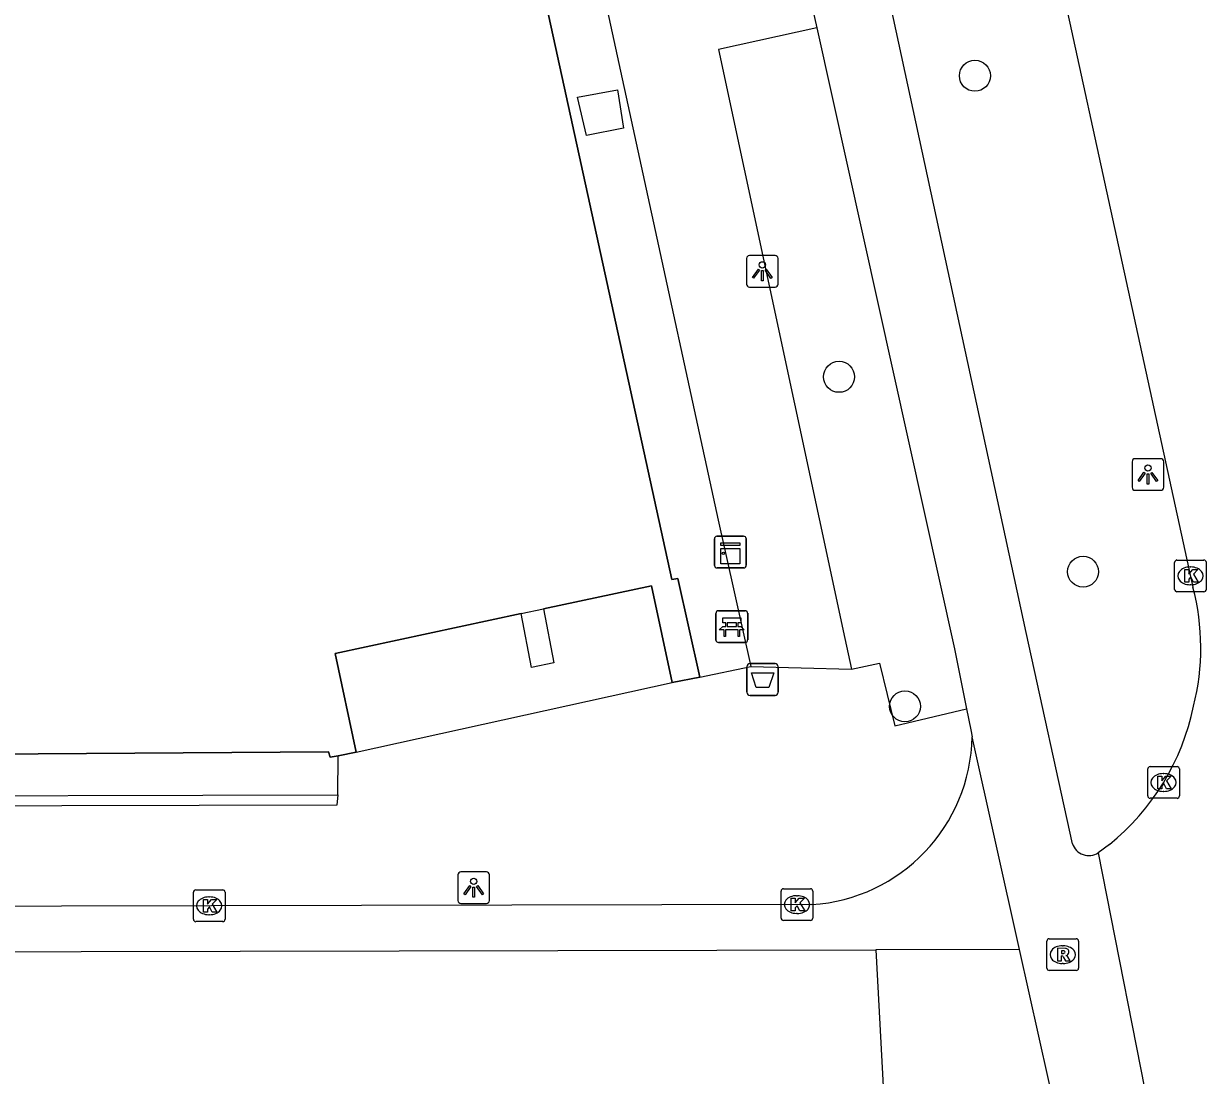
# Model space of a CAD drawing. Extents: x 160037 to 160839, y 385326 to 386441.
# Drawn here: x 160760.94 to 160798.26, y 385517.96 to 385551.15 of the extents above; entities that cross this region are included whole.
import ezdxf

# ---------------------------------------------------------------- set-up
doc = ezdxf.new("R2010")
doc.units = 0
for name, color, linetype in [('IMGEO_Afvalbak', 7, 'Continuous'), ('IMGEO_Bank', 7, 'Continuous'), ('IMGEO_Boom', 7, 'Continuous'), ('IMGEO_Fietspad_gesloten', 7, 'Continuous'), ('IMGEO_Groenvoorziening', 7, 'Continuous'), ('IMGEO_Kast', 7, 'Continuous'), ('IMGEO_Kolk', 7, 'Continuous'), ('IMGEO_Lichtpunt', 7, 'Continuous'), ('IMGEO_Muur', 7, 'Continuous'), ('IMGEO_Rijbaan_lokaal_gesloten', 7, 'Continuous'), ('IMGEO_Rijbaan_lokaal_open', 7, 'Continuous'), ('IMGEO_Rioolput', 7, 'Continuous'), ('IMGEO_Voetpad_open', 7, 'Continuous')]:
    doc.layers.add(name, color=color, linetype=linetype)

msp = doc.modelspace()

# ---------------------------------------------------------------- linework, layer by layer
at = {"layer": 'IMGEO_Afvalbak'}
for p, q in [((160783.761, 385530.049), (160783.761, 385530.849)), ((160783.761, 385530.849), (160783.761, 385530.049)), ((160783.861, 385530.949), (160784.651, 385530.949)), ((160784.651, 385530.949), (160783.861, 385530.949)), ((160784.751, 385530.849), (160784.751, 385530.049)), ((160784.751, 385530.049), (160784.751, 385530.849)), ((160784.651, 385529.949), (160783.861, 385529.949)), ((160783.861, 385529.949), (160784.651, 385529.949))]:
    msp.add_line(p, q, dxfattribs=at)
msp.add_lwpolyline([(160783.904, 385530.663), (160784.608, 385530.663), (160784.459, 385530.193), (160784.053, 385530.193), (160783.904, 385530.663)], dxfattribs=at)
for centre, start, end in [((160783.861, 385530.849), 90, 180), ((160783.861, 385530.849), 90, 180), ((160784.651, 385530.849), 0, 90), ((160784.651, 385530.849), 360, 90), ((160783.861, 385530.049), 180, 270), ((160783.861, 385530.049), 180, 270), ((160784.651, 385530.049), 270, 0), ((160784.651, 385530.049), 270, 0)]:
    msp.add_arc(centre, 0.1, start, end, dxfattribs=at)
at = {"layer": 'IMGEO_Bank'}
for p, q in [((160782.861, 385532.619), (160783.702, 385532.619)), ((160783.702, 385532.619), (160782.861, 385532.619)), ((160782.786, 385531.694), (160782.786, 385532.535)), ((160782.786, 385532.535), (160782.786, 385531.694)), ((160783.095, 385532.125), (160783.095, 385532.231)), ((160783.139, 385532.231), (160783.139, 385532.125)), ((160783.427, 385532.237), (160783.145, 385532.237)), ((160783.433, 385532.125), (160783.433, 385532.231)), ((160783.477, 385532.231), (160783.477, 385532.125)), ((160783.786, 385532.544), (160783.786, 385531.703)), ((160783.786, 385531.703), (160783.786, 385532.544)), ((160783.483, 385532.017), (160783.09, 385532.017)), ((160783.145, 385532.119), (160783.427, 385532.119)), ((160783.711, 385531.619), (160782.87, 385531.619)), ((160782.87, 385531.619), (160783.711, 385531.619))]:
    msp.add_line(p, q, dxfattribs=at)
for points in [[(160783.089, 385532.237), (160783.003, 385532.237), (160783.003, 385532.398), (160783.566, 385532.398), (160783.566, 385532.237), (160783.483, 385532.237)], [(160783.033, 385532.017), (160782.891, 385532.017), (160783.003, 385532.119), (160783.089, 385532.119)], [(160783.083, 385532.01), (160783.083, 385531.803), (160783.04, 385531.803), (160783.04, 385532.01)], [(160783.483, 385532.119), (160783.566, 385532.119), (160783.678, 385532.017), (160783.539, 385532.017)], [(160783.533, 385532.01), (160783.533, 385531.803), (160783.489, 385531.803), (160783.489, 385532.01)]]:
    msp.add_lwpolyline(points, dxfattribs=at)
for centre, radius, start, end in [((160782.864, 385532.541), 0.0779, 92.4484, 184.2845), ((160782.864, 385532.541), 0.0779, 92.4484, 184.2845), ((160783.708, 385532.541), 0.0779, 2.4484, 94.2845), ((160783.708, 385532.541), 0.0779, 2.4484, 94.2845), ((160783.088, 385532.23), 0.00671, 2.8957, 87.1043), ((160783.145, 385532.23), 0.00671, 92.8957, 177.1043), ((160783.427, 385532.23), 0.00671, 2.8957, 87.1043), ((160783.484, 385532.23), 0.00671, 92.8957, 177.1043), ((160783.033, 385532.01), 0.00671, 2.8957, 87.1043), ((160783.09, 385532.01), 0.00671, 92.8957, 177.1043), ((160783.088, 385532.126), 0.00671, 272.8957, 357.1043), ((160783.145, 385532.126), 0.00671, 182.8957, 267.1043), ((160783.427, 385532.126), 0.00671, 272.8957, 357.1043), ((160783.484, 385532.126), 0.00671, 182.8957, 267.1043), ((160783.482, 385532.01), 0.00671, 2.8957, 87.1043), ((160783.539, 385532.01), 0.00671, 92.8957, 177.1043), ((160782.864, 385531.697), 0.0779, 182.4484, 274.2845), ((160782.864, 385531.697), 0.0779, 182.4484, 274.2845), ((160783.708, 385531.697), 0.0779, 272.4484, 4.2845), ((160783.708, 385531.697), 0.0779, 272.4484, 4.2845)]:
    msp.add_arc(centre, radius, start, end, dxfattribs=at)
at = {"layer": 'IMGEO_Boom'}
for centre in [(160790.957, 385549.502), (160786.669, 385540.001), (160794.37, 385533.851), (160788.751, 385529.602)]:
    msp.add_circle(centre, 0.489, dxfattribs=at)
at = {"layer": 'IMGEO_Fietspad_gesloten'}
for points in [[(160794.035, 385525.267), (160792.58, 385531.931), (160783.26, 385575.025), (160779.774, 385590.533), (160778.646, 385595.661)], [(160785.443, 385553.359), (160785.967, 385551.016)], [(160785.967, 385551.016), (160790.313, 385531.418), (160790.694, 385529.524)], [(160790.694, 385529.524), (160790.828, 385528.857), (160790.871, 385528.643)], [(160792.368, 385521.932), (160790.871, 385528.643)], [(160785.816, 385523.345), (160733.704, 385523.229), (160732.655, 385523.248)]]:
    msp.add_lwpolyline(points, dxfattribs=at)
for centre, radius, start, end in [((160785.461, 385528.744), 5.411, 273.7586, 358.9305), ((160794.555, 385525.438), 0.548, 198.213, 302.6574)]:
    msp.add_arc(centre, radius, start, end, dxfattribs=at)
at = {"layer": 'IMGEO_Groenvoorziening'}
msp.add_lwpolyline([(160778.413, 385548.823), (160779.683, 385549.054), (160779.864, 385547.846), (160778.696, 385547.616), (160778.413, 385548.823)], dxfattribs=at)
at = {"layer": 'IMGEO_Kast'}
for p, q in [((160782.739, 385534.045), (160782.739, 385534.886)), ((160782.739, 385534.886), (160782.739, 385534.045)), ((160782.814, 385534.97), (160783.655, 385534.97)), ((160783.655, 385534.97), (160782.814, 385534.97)), ((160783.739, 385534.895), (160783.739, 385534.054)), ((160783.739, 385534.054), (160783.739, 385534.895)), ((160783.664, 385533.97), (160782.823, 385533.97)), ((160782.823, 385533.97), (160783.664, 385533.97))]:
    msp.add_line(p, q, dxfattribs=at)
for points in [[(160782.934, 385534.76), (160783.534, 385534.76), (160783.534, 385534.675), (160782.934, 385534.675), (160782.934, 385534.76)], [(160782.934, 385534.585), (160783.534, 385534.585), (160783.534, 385534.096), (160782.934, 385534.096), (160782.934, 385534.585)]]:
    msp.add_lwpolyline(points, dxfattribs=at)
msp.add_circle((160783.018, 385534.434), 0.0377, dxfattribs=at)
for centre, start, end in [((160782.817, 385534.892), 92.4484, 184.2845), ((160782.817, 385534.892), 92.4484, 184.2845), ((160783.661, 385534.892), 2.4484, 94.2845), ((160783.661, 385534.892), 2.4484, 94.2845), ((160783.661, 385534.048), 272.4484, 4.2845), ((160783.661, 385534.048), 272.4484, 4.2845), ((160782.817, 385534.048), 182.4484, 274.2845), ((160782.817, 385534.048), 182.4484, 274.2845)]:
    msp.add_arc(centre, 0.0779, start, end, dxfattribs=at)
at = {"layer": 'IMGEO_Kolk'}
for p, q in [((160797.26, 385533.294), (160797.26, 385534.146)), ((160797.335, 385534.22), (160798.187, 385534.22)), ((160798.261, 385534.146), (160798.261, 385533.294)), ((160797.748, 385534), (160797.773, 385534)), ((160797.771, 385533.44), (160797.746, 385533.44)), ((160798.187, 385533.22), (160797.335, 385533.22)), ((160796.41, 385526.773), (160796.41, 385527.625)), ((160796.485, 385527.699), (160797.337, 385527.699)), ((160796.898, 385527.479), (160796.923, 385527.479)), ((160797.411, 385527.625), (160797.411, 385526.773)), ((160797.337, 385526.699), (160796.485, 385526.699)), ((160796.921, 385526.919), (160796.896, 385526.919)), ((160766.293, 385522.881), (160766.293, 385523.733)), ((160766.368, 385523.807), (160767.22, 385523.807)), ((160767.294, 385523.733), (160767.294, 385522.881)), ((160784.841, 385522.921), (160784.841, 385523.773)), ((160784.916, 385523.847), (160785.768, 385523.847)), ((160785.329, 385523.627), (160785.354, 385523.627)), ((160785.842, 385523.773), (160785.842, 385522.921)), ((160766.781, 385523.587), (160766.806, 385523.587)), ((160766.804, 385523.027), (160766.779, 385523.027)), ((160785.352, 385523.067), (160785.327, 385523.067)), ((160767.22, 385522.807), (160766.368, 385522.807)), ((160785.768, 385522.847), (160784.916, 385522.847))]:
    msp.add_line(p, q, dxfattribs=at)
for points in [[(160797.26, 385533.294), (160797.26, 385534.146)], [(160797.335, 385534.22), (160798.187, 385534.22)], [(160798.261, 385534.146), (160798.261, 385533.294)], [(160797.581, 385533.92), (160797.704, 385533.92), (160797.704, 385533.769), (160797.834, 385533.92), (160797.998, 385533.92), (160797.852, 385533.769), (160798.005, 385533.52), (160797.853, 385533.52), (160797.768, 385533.684), (160797.704, 385533.617), (160797.704, 385533.52), (160797.581, 385533.52), (160797.581, 385533.92)], [(160798.187, 385533.22), (160797.335, 385533.22)], [(160796.41, 385526.773), (160796.41, 385527.625)], [(160796.485, 385527.699), (160797.337, 385527.699)], [(160796.731, 385527.399), (160796.854, 385527.399), (160796.854, 385527.248), (160796.984, 385527.399), (160797.148, 385527.399), (160797.002, 385527.248), (160797.155, 385526.999), (160797.003, 385526.999), (160796.918, 385527.163), (160796.854, 385527.096), (160796.854, 385526.999), (160796.731, 385526.999), (160796.731, 385527.399)], [(160797.411, 385527.625), (160797.411, 385526.773)], [(160797.337, 385526.699), (160796.485, 385526.699)], [(160766.293, 385522.881), (160766.293, 385523.733)], [(160766.368, 385523.807), (160767.22, 385523.807)], [(160767.294, 385523.733), (160767.294, 385522.881)], [(160784.841, 385522.921), (160784.841, 385523.773)], [(160784.916, 385523.847), (160785.768, 385523.847)], [(160785.842, 385523.773), (160785.842, 385522.921)], [(160766.614, 385523.507), (160766.737, 385523.507), (160766.737, 385523.356), (160766.867, 385523.507), (160767.031, 385523.507), (160766.885, 385523.356), (160767.038, 385523.107), (160766.886, 385523.107), (160766.801, 385523.271), (160766.737, 385523.204), (160766.737, 385523.107), (160766.614, 385523.107), (160766.614, 385523.507)], [(160785.162, 385523.547), (160785.285, 385523.547), (160785.285, 385523.396), (160785.415, 385523.547), (160785.579, 385523.547), (160785.433, 385523.396), (160785.586, 385523.147), (160785.434, 385523.147), (160785.349, 385523.311), (160785.285, 385523.244), (160785.285, 385523.147), (160785.162, 385523.147), (160785.162, 385523.547)], [(160767.22, 385522.807), (160766.368, 385522.807)], [(160785.768, 385522.847), (160784.916, 385522.847)]]:
    msp.add_lwpolyline(points, dxfattribs=at)
for centre, start, end in [((160797.337, 385534.144), 91.552, 178.448), ((160797.337, 385534.144), 91.552, 178.448), ((160798.185, 385534.144), 1.552, 88.448), ((160798.185, 385534.144), 1.552, 88.448), ((160797.337, 385533.296), 181.552, 268.448), ((160797.337, 385533.296), 181.552, 268.448), ((160798.185, 385533.296), 271.552, 358.448), ((160798.185, 385533.296), 271.552, 358.448), ((160796.487, 385527.623), 91.552, 178.448), ((160796.487, 385527.623), 91.552, 178.448), ((160797.335, 385527.623), 1.552, 88.448), ((160797.335, 385527.623), 1.552, 88.448), ((160796.487, 385526.775), 181.552, 268.448), ((160796.487, 385526.775), 181.552, 268.448), ((160797.335, 385526.775), 271.552, 358.448), ((160797.335, 385526.775), 271.552, 358.448), ((160766.37, 385523.731), 91.552, 178.448), ((160766.37, 385523.731), 91.552, 178.448), ((160767.218, 385523.731), 1.552, 88.448), ((160767.218, 385523.731), 1.552, 88.448), ((160784.918, 385523.771), 91.552, 178.448), ((160784.918, 385523.771), 91.552, 178.448), ((160785.766, 385523.771), 1.552, 88.448), ((160785.766, 385523.771), 1.552, 88.448), ((160766.37, 385522.883), 181.552, 268.448), ((160766.37, 385522.883), 181.552, 268.448), ((160767.218, 385522.883), 271.552, 358.448), ((160767.218, 385522.883), 271.552, 358.448), ((160784.918, 385522.923), 181.552, 268.448), ((160784.918, 385522.923), 181.552, 268.448), ((160785.766, 385522.923), 271.552, 358.448), ((160785.766, 385522.923), 271.552, 358.448)]:
    msp.add_arc(centre, 0.0765, start, end, dxfattribs=at)
for centre, major_axis, ratio, start_param, end_param in [((160797.747, 385533.72), (-0.387, 0.002), 0.722429, 4.712389, 7.853982), ((160797.772, 385533.72), (-0.39, 0.002), 0.717154, 1.570796, 4.712389), ((160796.897, 385527.199), (-0.387, 0.002), 0.722429, 4.712389, 7.853982), ((160796.922, 385527.199), (-0.39, 0.002), 0.717154, 1.570796, 4.712389), ((160785.328, 385523.347), (-0.387, 0.002), 0.722429, 4.712389, 7.853982), ((160785.353, 385523.347), (-0.39, 0.002), 0.717154, 1.570796, 4.712389), ((160766.78, 385523.307), (-0.387, 0.002), 0.722429, 4.712389, 7.853982), ((160766.805, 385523.307), (-0.39, 0.002), 0.717154, 1.570796, 4.712389)]:
    msp.add_ellipse(centre, major_axis=major_axis, ratio=ratio, start_param=start_param, end_param=end_param, dxfattribs=at)
at = {"layer": 'IMGEO_Lichtpunt'}
for p, q in [((160784.651, 385543.831), (160783.843, 385543.831)), ((160784.651, 385543.831), (160783.843, 385543.831)), ((160783.749, 385543.736), (160783.749, 385542.929)), ((160783.749, 385543.736), (160783.749, 385542.929)), ((160784.745, 385542.929), (160784.745, 385543.736)), ((160784.745, 385542.929), (160784.745, 385543.736)), ((160783.843, 385542.835), (160784.651, 385542.835)), ((160783.843, 385542.835), (160784.651, 385542.835)), ((160796.821, 385537.418), (160796.013, 385537.418)), ((160796.821, 385537.418), (160796.013, 385537.418)), ((160795.919, 385537.323), (160795.919, 385536.516)), ((160795.919, 385537.323), (160795.919, 385536.516)), ((160796.915, 385536.516), (160796.915, 385537.323)), ((160796.915, 385536.516), (160796.915, 385537.323)), ((160796.013, 385536.422), (160796.821, 385536.422)), ((160796.013, 385536.422), (160796.821, 385536.422)), ((160775.543, 385524.376), (160774.735, 385524.376)), ((160775.543, 385524.376), (160774.735, 385524.376)), ((160774.641, 385524.281), (160774.641, 385523.474)), ((160774.641, 385524.281), (160774.641, 385523.474)), ((160775.637, 385523.474), (160775.637, 385524.281)), ((160775.637, 385523.474), (160775.637, 385524.281)), ((160774.735, 385523.38), (160775.543, 385523.38)), ((160774.735, 385523.38), (160775.543, 385523.38))]:
    msp.add_line(p, q, dxfattribs=at)
for points in [[(160784.123, 385543.4), (160784.162, 385543.372), (160783.974, 385543.11), (160783.936, 385543.137), (160784.123, 385543.4)], [(160784.335, 385543.372), (160784.373, 385543.399), (160784.56, 385543.137), (160784.521, 385543.109), (160784.335, 385543.372)], [(160784.225, 385543.352), (160784.272, 385543.352), (160784.272, 385543.03), (160784.225, 385543.03), (160784.225, 385543.352)], [(160796.293, 385536.987), (160796.332, 385536.959), (160796.144, 385536.697), (160796.106, 385536.724), (160796.293, 385536.987)], [(160796.395, 385536.939), (160796.442, 385536.939), (160796.442, 385536.617), (160796.395, 385536.617), (160796.395, 385536.939)], [(160796.505, 385536.959), (160796.543, 385536.986), (160796.73, 385536.724), (160796.691, 385536.696), (160796.505, 385536.959)], [(160775.015, 385523.945), (160775.054, 385523.917), (160774.866, 385523.655), (160774.828, 385523.682), (160775.015, 385523.945)], [(160775.117, 385523.897), (160775.164, 385523.897), (160775.164, 385523.575), (160775.117, 385523.575), (160775.117, 385523.897)], [(160775.227, 385523.917), (160775.265, 385523.944), (160775.452, 385523.682), (160775.413, 385523.654), (160775.227, 385523.917)]]:
    msp.add_lwpolyline(points, dxfattribs=at)
for centre in [(160784.248, 385543.534), (160796.418, 385537.121), (160775.14, 385524.079)]:
    msp.add_circle(centre, 0.0994, dxfattribs=at)
for centre, start, end in [((160783.843, 385543.736), 90, 180), ((160783.843, 385543.736), 90, 180), ((160784.651, 385543.736), 0, 90), ((160784.651, 385543.736), 0, 90), ((160783.843, 385542.929), 180, 270), ((160783.843, 385542.929), 180, 270), ((160784.651, 385542.929), 270, 0), ((160784.651, 385542.929), 270, 360), ((160796.013, 385537.323), 90, 180), ((160796.013, 385537.323), 90, 180), ((160796.821, 385537.323), 0, 90), ((160796.821, 385537.323), 0, 90), ((160796.013, 385536.516), 180, 270), ((160796.013, 385536.516), 180, 270), ((160796.821, 385536.516), 270, 0), ((160796.821, 385536.516), 270, 360), ((160774.735, 385524.281), 90, 180), ((160774.735, 385524.281), 90, 180), ((160775.543, 385524.281), 0, 90), ((160775.543, 385524.281), 0, 90), ((160774.735, 385523.474), 180, 270), ((160774.735, 385523.474), 180, 270), ((160775.543, 385523.474), 270, 0), ((160775.543, 385523.474), 270, 360)]:
    msp.add_arc(centre, 0.0946, start, end, dxfattribs=at)
at = {"layer": 'IMGEO_Muur'}
for points in [[(160774.244, 385563.101), (160774.921, 385563.232), (160781.392, 385533.605), (160781.582, 385533.641), (160782.277, 385530.522)], [(160770.849, 385526.811), (160770.82, 385526.482), (160736.084, 385526.398), (160735.974, 385526.398), (160744.561, 385533.637)], [(160744.799, 385533.347), (160736.774, 385526.727), (160770.849, 385526.811)], [(160781.404, 385530.355), (160780.749, 385533.41), (160777.34, 385532.679)], [(160776.635, 385532.528), (160777.34, 385532.679)], [(160777.34, 385532.679), (160777.665, 385530.97), (160776.968, 385530.826), (160776.635, 385532.528)], [(160776.635, 385532.528), (160770.765, 385531.27), (160771.433, 385528.156)], [(160782.277, 385530.522), (160781.404, 385530.355)], [(160770.858, 385528.042), (160770.607, 385527.993), (160770.554, 385528.164), (160749.161, 385528.023)], [(160771.433, 385528.156), (160770.858, 385528.042)]]:
    msp.add_lwpolyline(points, dxfattribs=at)
at = {"layer": 'IMGEO_Rijbaan_lokaal_gesloten'}
for points in [[(160783.946, 385597.043), (160783.96, 385596.982), (160784.604, 385594.044), (160797.84, 385533.358)], [(160795.202, 385525.24), (160794.851, 385524.977)], [(160794.851, 385524.977), (160796.585, 385516.167)], [(160792.368, 385521.932), (160787.834, 385521.922)], [(160787.834, 385521.922), (160788.126, 385516.437)], [(160793.589, 385516.457), (160792.368, 385521.932)]]:
    msp.add_lwpolyline(points, dxfattribs=at)
for centre, radius, start, end in [((160790.578, 385531.448), 7.509, 345.7802, 14.7386), ((160790.413, 385531.143), 7.601, 309.0482, 348.3086)]:
    msp.add_arc(centre, radius, start, end, dxfattribs=at)
at = {"layer": 'IMGEO_Rijbaan_lokaal_open'}
msp.add_lwpolyline([(160732.649, 385521.8), (160787.834, 385521.922)], dxfattribs=at)
at = {"layer": 'IMGEO_Rioolput'}
for p, q in [((160793.229, 385521.34), (160793.229, 385522.192)), ((160793.304, 385522.266), (160794.156, 385522.266)), ((160794.23, 385522.192), (160794.23, 385521.34)), ((160793.717, 385522.046), (160793.742, 385522.046)), ((160793.74, 385521.486), (160793.715, 385521.486)), ((160794.156, 385521.266), (160793.304, 385521.266))]:
    msp.add_line(p, q, dxfattribs=at)
for points in [[(160793.229, 385521.34), (160793.229, 385522.192)], [(160793.304, 385522.266), (160794.156, 385522.266)], [(160794.23, 385522.192), (160794.23, 385521.34)], [(160793.818, 385521.964), (160793.566, 385521.966), (160793.566, 385521.566)], [(160793.744, 385521.885), (160793.69, 385521.885), (160793.69, 385521.804)], [(160793.69, 385521.804), (160793.742, 385521.804)], [(160793.566, 385521.566), (160793.69, 385521.566), (160793.69, 385521.728), (160793.701, 385521.728)], [(160793.748, 385521.699), (160793.819, 385521.566), (160793.959, 385521.566), (160793.894, 385521.692)], [(160794.156, 385521.266), (160793.304, 385521.266)]]:
    msp.add_lwpolyline(points, dxfattribs=at)
for centre, radius, start, end in [((160793.306, 385522.19), 0.0765, 91.552, 178.448), ((160793.306, 385522.19), 0.0765, 91.552, 178.448), ((160794.154, 385522.19), 0.0765, 1.552, 88.448), ((160794.154, 385522.19), 0.0765, 1.552, 88.448), ((160793.726, 385521.993), 0.19, 274.7715, 282.9687), ((160793.75, 385521.789), 0.0964, 77.0061, 93.1865), ((160793.764, 385521.846), 0.0378, 276.6634, 79.6772), ((160793.817, 385521.854), 0.109, 350.3612, 89.416), ((160793.815, 385521.854), 0.112, 277.5842, 350.9817), ((160793.799, 385521.639), 0.108, 29.5134, 73.7905), ((160793.7, 385521.675), 0.0533, 26.0293, 88.6989), ((160793.306, 385521.342), 0.0765, 181.552, 268.448), ((160793.306, 385521.342), 0.0765, 181.552, 268.448), ((160794.154, 385521.342), 0.0765, 271.552, 358.448), ((160794.154, 385521.342), 0.0765, 271.552, 358.448)]:
    msp.add_arc(centre, radius, start, end, dxfattribs=at)
for centre, major_axis, ratio, start_param, end_param in [((160793.716, 385521.766), (-0.387, 0.002), 0.722429, 4.712389, 7.853982), ((160793.741, 385521.766), (-0.39, 0.002), 0.717154, 1.570796, 4.712389)]:
    msp.add_ellipse(centre, major_axis=major_axis, ratio=ratio, start_param=start_param, end_param=end_param, dxfattribs=at)
at = {"layer": 'IMGEO_Voetpad_open'}
for points in [[(160764.241, 385621.043), (160782.859, 385535.48), (160783.883, 385530.856)], [(160782.277, 385530.522), (160781.582, 385533.641), (160781.392, 385533.605), (160774.921, 385563.232), (160774.244, 385563.101)], [(160785.967, 385551.016), (160782.868, 385550.332), (160786.852, 385531.744), (160787.065, 385530.773)], [(160777.34, 385532.679), (160780.749, 385533.41), (160781.404, 385530.355)], [(160771.433, 385528.156), (160770.765, 385531.27), (160776.635, 385532.528)], [(160782.277, 385530.522), (160783.883, 385530.856)], [(160783.883, 385530.856), (160787.065, 385530.773)], [(160787.065, 385530.773), (160787.945, 385530.965), (160788.433, 385528.99), (160790.694, 385529.524)], [(160771.433, 385528.156), (160781.404, 385530.355)], [(160781.404, 385530.355), (160782.277, 385530.522)], [(160749.161, 385528.023), (160770.554, 385528.164), (160770.607, 385527.993), (160770.858, 385528.042)], [(160770.858, 385528.042), (160771.433, 385528.156)], [(160770.849, 385526.811), (160770.858, 385528.042)]]:
    msp.add_lwpolyline(points, dxfattribs=at)

doc.saveas('drawing.dxf')
